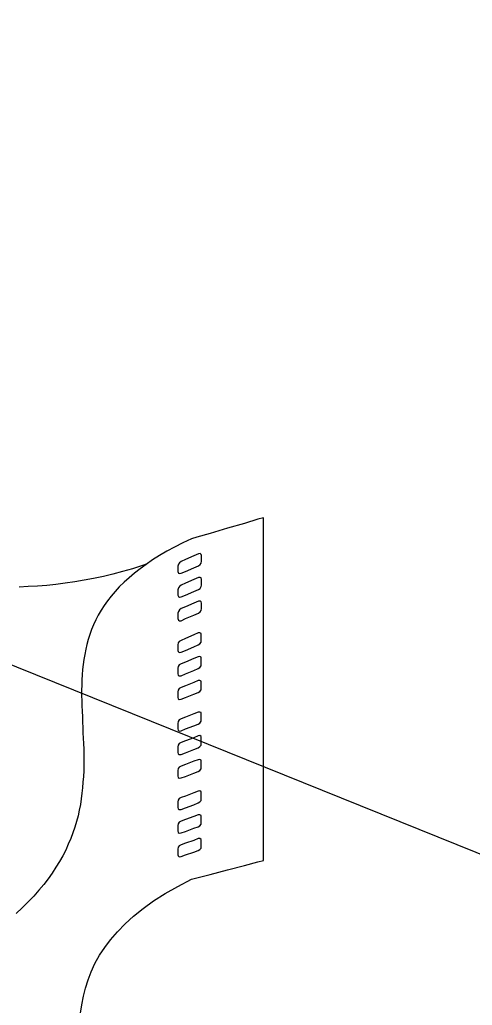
# Model space of a CAD drawing. Extents: x 638850 to 644908, y 297188 to 298900.
# Drawn here: x 642091.6 to 642118.9, y 298304.2 to 298363.7 of the extents above; entities that cross this region are included whole.
import ezdxf

# ---------------------------------------------------------------- set-up
doc = ezdxf.new("R2010")
doc.units = 0
for name, color, linetype in [('1', 7, 'Continuous'), ('16', 7, 'Continuous'), ('2', 7, 'Continuous')]:
    doc.layers.add(name, color=color, linetype=linetype)

msp = doc.modelspace()

# ---------------------------------------------------------------- linework, layer by layer
at = {"layer": '1'}
msp.add_line((641027.32, 298753.995), (644908.141, 297188.079), dxfattribs=at)
at = {"layer": '16'}
for points in [[(642102.387, 298330.729), (642102.479, 298330.807), (642102.541, 298330.899), (642102.573, 298331.007), (642102.573, 298331.007), (642102.573, 298331.099), (642102.573, 298331.255), (642102.573, 298331.347), (642102.573, 298331.347), (642102.541, 298331.425), (642102.479, 298331.471), (642102.387, 298331.455), (642102.387, 298331.455), (642102.109, 298331.331), (642101.615, 298331.115), (642101.337, 298330.991), (642101.337, 298330.991), (642101.245, 298330.915), (642101.183, 298330.823), (642101.153, 298330.715), (642101.153, 298330.715), (642101.153, 298330.637), (642101.153, 298330.467), (642101.153, 298330.389), (642101.153, 298330.389), (642101.183, 298330.297), (642101.245, 298330.267), (642101.337, 298330.281), (642101.337, 298330.281), (642101.615, 298330.389), (642102.109, 298330.621), (642102.387, 298330.729), (642102.387, 298330.729), (642102.387, 298330.729)], [(642102.387, 298329.309), (642102.479, 298329.371), (642102.541, 298329.479), (642102.573, 298329.57), (642102.573, 298329.57), (642102.573, 298329.665), (642102.573, 298329.832), (642102.573, 298329.911), (642102.573, 298329.911), (642102.541, 298330.002), (642102.479, 298330.035), (642102.387, 298330.019), (642102.387, 298330.019), (642102.109, 298329.911), (642101.615, 298329.678), (642101.337, 298329.57), (642101.337, 298329.57), (642101.245, 298329.495), (642101.183, 298329.4), (642101.153, 298329.292), (642101.153, 298329.292), (642101.153, 298329.217), (642101.153, 298329.047), (642101.153, 298328.968), (642101.153, 298328.968), (642101.183, 298328.877), (642101.245, 298328.844), (642101.337, 298328.86), (642101.337, 298328.86), (642101.615, 298328.968), (642102.109, 298329.184), (642102.387, 298329.309), (642102.387, 298329.309), (642102.387, 298329.309)], [(642102.387, 298327.872), (642102.479, 298327.95), (642102.541, 298328.042), (642102.573, 298328.15), (642102.573, 298328.15), (642102.573, 298328.229), (642102.573, 298328.399), (642102.573, 298328.474), (642102.573, 298328.474), (642102.541, 298328.566), (642102.479, 298328.598), (642102.387, 298328.598), (642102.387, 298328.598), (642102.109, 298328.474), (642101.615, 298328.258), (642101.337, 298328.15), (642101.337, 298328.15), (642101.245, 298328.072), (642101.183, 298327.98), (642101.153, 298327.872), (642101.153, 298327.872), (642101.153, 298327.78), (642101.153, 298327.626), (642101.153, 298327.548), (642101.153, 298327.548), (642101.183, 298327.456), (642101.245, 298327.424), (642101.337, 298327.424), (642101.337, 298327.424), (642101.615, 298327.548), (642102.109, 298327.764), (642102.387, 298327.872), (642102.387, 298327.872), (642102.387, 298327.872)], [(642102.371, 298325.958), (642102.465, 298326.033), (642102.541, 298326.128), (642102.557, 298326.236), (642102.557, 298326.236), (642102.557, 298326.312), (642102.557, 298326.482), (642102.557, 298326.56), (642102.557, 298326.56), (642102.541, 298326.652), (642102.465, 298326.684), (642102.371, 298326.684), (642102.371, 298326.684), (642102.109, 298326.56), (642101.599, 298326.357), (642101.337, 298326.236), (642101.337, 298326.236), (642101.229, 298326.174), (642101.167, 298326.082), (642101.137, 298325.971), (642101.137, 298325.971), (642101.137, 298325.88), (642101.137, 298325.726), (642101.137, 298325.634), (642101.137, 298325.634), (642101.167, 298325.556), (642101.229, 298325.51), (642101.337, 298325.526), (642101.337, 298325.526), (642101.599, 298325.634), (642102.109, 298325.85), (642102.371, 298325.958), (642102.371, 298325.958), (642102.371, 298325.958)], [(642102.371, 298324.538), (642102.465, 298324.597), (642102.541, 298324.692), (642102.557, 298324.8), (642102.557, 298324.8), (642102.557, 298324.891), (642102.557, 298325.045), (642102.557, 298325.14), (642102.557, 298325.14), (642102.541, 298325.215), (642102.465, 298325.261), (642102.371, 298325.248), (642102.371, 298325.248), (642102.109, 298325.14), (642101.599, 298324.924), (642101.337, 298324.813), (642101.337, 298324.813), (642101.229, 298324.754), (642101.167, 298324.659), (642101.137, 298324.551), (642101.137, 298324.551), (642101.137, 298324.459), (642101.137, 298324.305), (642101.137, 298324.211), (642101.137, 298324.211), (642101.167, 298324.135), (642101.229, 298324.089), (642101.337, 298324.103), (642101.337, 298324.103), (642101.599, 298324.211), (642102.109, 298324.413), (642102.371, 298324.538), (642102.371, 298324.538), (642102.371, 298324.538)], [(642102.371, 298323.101), (642102.465, 298323.161), (642102.541, 298323.255), (642102.557, 298323.363), (642102.557, 298323.363), (642102.557, 298323.455), (642102.557, 298323.609), (642102.557, 298323.703), (642102.557, 298323.703), (642102.541, 298323.779), (642102.465, 298323.825), (642102.371, 298323.811), (642102.371, 298323.811), (642102.109, 298323.703), (642101.599, 298323.501), (642101.337, 298323.393), (642101.337, 298323.393), (642101.229, 298323.331), (642101.167, 298323.239), (642101.137, 298323.131), (642101.137, 298323.131), (642101.137, 298323.039), (642101.137, 298322.883), (642101.137, 298322.791), (642101.137, 298322.791), (642101.167, 298322.715), (642101.229, 298322.667), (642101.337, 298322.683), (642101.337, 298322.683), (642101.599, 298322.791), (642102.109, 298322.993), (642102.371, 298323.101), (642102.371, 298323.101), (642102.371, 298323.101)], [(642102.371, 298321.184), (642102.465, 298321.246), (642102.541, 298321.354), (642102.557, 298321.462), (642102.557, 298321.462), (642102.557, 298321.541), (642102.557, 298321.711), (642102.557, 298321.786), (642102.557, 298321.786), (642102.541, 298321.881), (642102.465, 298321.911), (642102.371, 298321.911), (642102.371, 298321.911), (642102.109, 298321.803), (642101.599, 298321.603), (642101.337, 298321.495), (642101.337, 298321.495), (642101.229, 298321.433), (642101.167, 298321.338), (642101.137, 298321.23), (642101.137, 298321.23), (642101.137, 298321.138), (642101.137, 298320.984), (642101.137, 298320.893), (642101.137, 298320.893), (642101.167, 298320.814), (642101.229, 298320.768), (642101.337, 298320.785), (642101.337, 298320.785), (642101.599, 298320.893), (642102.109, 298321.076), (642102.371, 298321.184), (642102.371, 298321.184), (642102.371, 298321.184)], [(642102.371, 298319.764), (642102.465, 298319.826), (642102.541, 298319.918), (642102.557, 298320.026), (642102.557, 298320.026), (642102.557, 298320.104), (642102.557, 298320.274), (642102.557, 298320.35), (642102.557, 298320.35), (642102.541, 298320.444), (642102.465, 298320.49), (642102.371, 298320.474), (642102.371, 298320.474), (642102.109, 298320.366), (642101.599, 298320.18), (642101.337, 298320.072), (642101.337, 298320.072), (642101.229, 298320.012), (642101.167, 298319.918), (642101.137, 298319.81), (642101.137, 298319.81), (642101.137, 298319.718), (642101.137, 298319.564), (642101.137, 298319.47), (642101.137, 298319.47), (642101.167, 298319.394), (642101.229, 298319.348), (642101.337, 298319.362), (642101.337, 298319.362), (642101.599, 298319.456), (642102.109, 298319.656), (642102.371, 298319.764), (642102.371, 298319.764), (642102.371, 298319.764)], [(642102.371, 298318.328), (642102.465, 298318.39), (642102.541, 298318.482), (642102.557, 298318.59), (642102.557, 298318.59), (642102.557, 298318.684), (642102.557, 298318.838), (642102.557, 298318.93), (642102.557, 298318.93), (642102.541, 298319.008), (642102.465, 298319.054), (642102.371, 298319.038), (642102.371, 298319.038), (642102.109, 298318.946), (642101.599, 298318.746), (642101.337, 298318.652), (642101.337, 298318.652), (642101.229, 298318.59), (642101.167, 298318.498), (642101.137, 298318.39), (642101.137, 298318.39), (642101.137, 298318.298), (642101.137, 298318.141), (642101.137, 298318.05), (642101.137, 298318.05), (642101.167, 298317.974), (642101.229, 298317.925), (642101.337, 298317.942), (642101.337, 298317.942), (642101.599, 298318.033), (642102.109, 298318.22), (642102.371, 298318.328), (642102.371, 298318.328), (642102.371, 298318.328)], [(642102.371, 298316.43), (642102.465, 298316.489), (642102.541, 298316.583), (642102.557, 298316.691), (642102.557, 298316.691), (642102.557, 298316.767), (642102.557, 298316.937), (642102.557, 298317.015), (642102.557, 298317.015), (642102.541, 298317.107), (642102.465, 298317.153), (642102.371, 298317.14), (642102.371, 298317.14), (642102.109, 298317.032), (642101.599, 298316.845), (642101.337, 298316.754), (642101.337, 298316.754), (642101.229, 298316.691), (642101.167, 298316.597), (642101.137, 298316.489), (642101.137, 298316.489), (642101.137, 298316.397), (642101.137, 298316.243), (642101.137, 298316.165), (642101.137, 298316.165), (642101.167, 298316.073), (642101.229, 298316.027), (642101.337, 298316.043), (642101.337, 298316.043), (642101.599, 298316.135), (642102.109, 298316.322), (642102.371, 298316.43), (642102.371, 298316.43), (642102.371, 298316.43)], [(642102.371, 298314.993), (642102.465, 298315.053), (642102.541, 298315.147), (642102.557, 298315.255), (642102.557, 298315.255), (642102.557, 298315.331), (642102.557, 298315.501), (642102.557, 298315.595), (642102.557, 298315.595), (642102.541, 298315.671), (642102.465, 298315.717), (642102.371, 298315.703), (642102.371, 298315.703), (642102.109, 298315.609), (642101.599, 298315.425), (642101.337, 298315.331), (642101.337, 298315.331), (642101.229, 298315.271), (642101.167, 298315.177), (642101.137, 298315.069), (642101.137, 298315.069), (642101.137, 298314.977), (642101.137, 298314.823), (642101.137, 298314.745), (642101.137, 298314.745), (642101.167, 298314.653), (642101.229, 298314.607), (642101.337, 298314.621), (642101.337, 298314.621), (642101.599, 298314.715), (642102.109, 298314.899), (642102.371, 298314.993), (642102.371, 298314.993), (642102.371, 298314.993)], [(642102.371, 298313.557), (642102.465, 298313.619), (642102.541, 298313.711), (642102.557, 298313.819), (642102.557, 298313.819), (642102.557, 298313.91), (642102.557, 298314.064), (642102.557, 298314.159), (642102.557, 298314.159), (642102.541, 298314.234), (642102.465, 298314.28), (642102.371, 298314.28), (642102.371, 298314.28), (642102.109, 298314.172), (642101.599, 298314.005), (642101.337, 298313.91), (642101.337, 298313.91), (642101.229, 298313.848), (642101.167, 298313.757), (642101.137, 298313.649), (642101.137, 298313.649), (642101.137, 298313.557), (642101.137, 298313.4), (642101.137, 298313.308), (642101.137, 298313.308), (642101.167, 298313.233), (642101.229, 298313.184), (642101.337, 298313.2), (642101.337, 298313.2), (642101.599, 298313.292), (642102.109, 298313.462), (642102.371, 298313.557), (642102.371, 298313.557), (642102.371, 298313.557)]]:
    msp.add_lwpolyline(points, dxfattribs=at)
at = {"layer": '2'}
for points in [[(642095.284, 298303.748), (642095.363, 298304.258), (642095.455, 298304.769), (642095.579, 298305.264), (642095.732, 298305.757), (642095.918, 298306.252), (642096.148, 298306.745), (642096.427, 298307.24), (642096.737, 298307.703), (642097.091, 298308.182), (642097.507, 298308.659), (642097.97, 298309.139), (642098.481, 298309.602), (642099.053, 298310.066), (642099.685, 298310.516), (642100.382, 298310.961), (642101.138, 298311.395), (642101.969, 298311.827), (642101.969, 298311.827), (642102.295, 298311.92), (642103.098, 298312.122), (642104.135, 298312.399), (642105.166, 298312.662), (642105.971, 298312.878), (642106.298, 298312.955), (642106.298, 298312.955), (642106.298, 298333.632), (642106.298, 298333.632), (642105.971, 298333.54), (642105.166, 298333.295), (642104.135, 298333), (642103.098, 298332.689), (642102.295, 298332.46), (642101.969, 298332.368), (642101.969, 298332.368), (642101.444, 298332.12), (642100.952, 298331.859), (642100.49, 298331.609), (642100.04, 298331.348), (642099.622, 298331.085), (642099.237, 298330.822), (642098.866, 298330.545), (642098.526, 298330.282), (642098.202, 298330.003), (642097.907, 298329.742)], [(642099.242, 298330.826), (642099.008, 298330.745), (642098.402, 298330.559), (642097.817, 298330.39), (642097.23, 298330.235), (642096.659, 298330.097), (642096.071, 298329.974), (642095.5, 298329.866), (642094.928, 298329.758), (642094.357, 298329.679), (642093.801, 298329.605), (642093.245, 298329.555), (642092.69, 298329.51), (642092.134, 298329.479), (642091.576, 298329.447)], [(642097.907, 298329.742), (642097.617, 298329.463), (642097.367, 298329.186), (642097.122, 298328.907), (642096.906, 298328.612), (642096.704, 298328.338), (642096.517, 298328.059), (642096.35, 298327.764), (642096.193, 298327.474), (642096.071, 298327.177), (642095.948, 298326.884), (642095.84, 298326.594), (642095.745, 298326.297), (642095.653, 298325.989), (642095.592, 298325.696), (642095.531, 298325.386), (642095.486, 298325.091), (642095.437, 298324.785), (642095.408, 298324.475), (642095.376, 298324.166), (642095.363, 298323.858), (642095.363, 298323.534), (642095.347, 298323.224), (642095.347, 298322.915), (642095.363, 298322.591), (642095.363, 298322.281), (642095.376, 298321.957), (642095.392, 298321.633), (642095.408, 298321.309), (642095.423, 298320.985), (642095.423, 298320.661), (642095.437, 298320.337), (642095.455, 298320.011), (642095.471, 298319.673), (642095.471, 298319.349), (642095.471, 298319.023), (642095.471, 298318.683), (642095.471, 298318.361), (642095.455, 298318.022), (642095.423, 298317.68), (642095.408, 298317.34), (642095.363, 298317.016), (642095.313, 298316.676), (642095.268, 298316.336), (642095.205, 298315.997), (642095.131, 298315.659), (642095.039, 298315.301), (642094.928, 298314.962), (642094.82, 298314.622), (642094.699, 298314.284), (642094.544, 298313.945), (642094.388, 298313.587), (642094.204, 298313.247), (642094.017, 298312.894), (642093.801, 298312.554), (642093.569, 298312.196), (642093.324, 298311.857), (642093.059, 298311.503), (642092.768, 298311.164), (642092.458, 298310.808), (642092.116, 298310.466), (642091.763, 298310.113), (642091.394, 298309.76)]]:
    msp.add_lwpolyline(points, dxfattribs=at)

doc.saveas('drawing.dxf')
